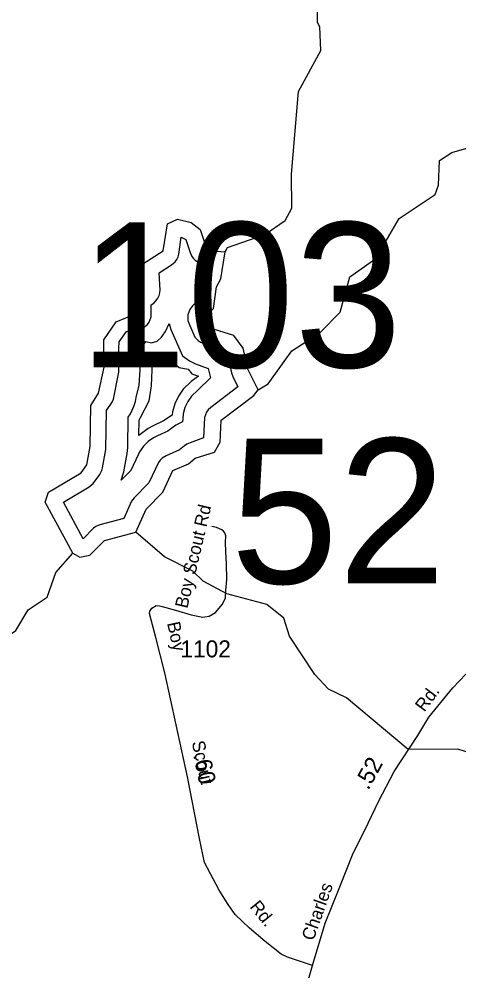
# Model space of a CAD drawing. Extents: x 2220236 to 2384410, y 720751 to 894131.
# Drawn here: x 2251543 to 2254783, y 729462 to 736466 of the extents above; entities that cross this region are included whole.
import ezdxf

# ---------------------------------------------------------------- set-up
doc = ezdxf.new("R2010")
doc.units = 0
for name, color, linetype in [('Exist Hydrographic Buffer Line', 7, 'Continuous'), ('Exist Hydrographic Creek Single Shore', 7, 'Continuous'), ('Exist Hydrographic Lake Shore', 7, 'Continuous'), ('Exist Hydrographic Misc Water Feature', 7, 'Continuous'), ('Exist Road Non-System Type 51', 7, 'Continuous'), ('Exist Road Non-System Type 51 Label', 7, 'Continuous'), ('Exist Road Secondary Mileage Hundredths English Label', 7, 'Continuous'), ('Exist Road Secondary Structure Standard Bridge Number Label', 7, 'Continuous'), ('Exist Road Secondary Type 20 Attributed', 7, 'Continuous'), ('Exist Road Secondary Type 51 Attributed', 7, 'Continuous'), ('Exist Road Secondary Type 51 Label', 7, 'Continuous'), ('Exist Road Secondary Type 51 Number Label', 7, 'Continuous')]:
    doc.layers.add(name, color=color, linetype=linetype)

msp = doc.modelspace()

# ---------------------------------------------------------------- linework, layer by layer
at = {"layer": 'Exist Hydrographic Buffer Line'}
for points in [[(2252467.6, 734200), (2252488.9, 734218.7), (2252501, 734235.8), (2252509.6, 734254.8), (2252515.2, 734275.1), (2252517, 734295.9), (2252516, 734361.9), (2252534.7, 734376.3), (2252553.9, 734394.5), (2252566, 734411.7), (2252574.6, 734430.6), (2252580.2, 734450.8), (2252582, 734471.6), (2252575.5, 734598.7), (2252665.7, 734656.3), (2252693, 734680.3), (2252704.9, 734697.4), (2252713.7, 734716.4), (2252719.2, 734736.6), (2252737.7, 734860.1), (2252772.1, 734843), (2252802.7, 734747.3), (2252812.9, 734723.7), (2252825, 734706.6), (2252839.8, 734691.8), (2252857, 734679.8), (2252899.7, 734655.5), (2252920.8, 734646.7), (2252911.8, 734591.3), (2252889.6, 734551.2), (2252876.7, 734514.3), (2252858.2, 734391.1), (2252821.1, 734355), (2252801, 734329), (2252792.2, 734310.1), (2252786.7, 734289.9), (2252785, 734269.1), (2252786.7, 734248.2), (2252792.2, 734228), (2252838.1, 734124.7)], [(2252277.7, 733867.4), (2252279.9, 733952.2), (2252277.2, 734042.6), (2252279.9, 734091.8), (2252334.6, 734165.8), (2252467.6, 734200)], [(2252559.6, 734095.4), (2252593.2, 734125), (2252622.3, 734166.3), (2252648.8, 734224.6)], [(2252648.8, 734224.6), (2252660.7, 734181.1), (2252747, 733986.8)], [(2252838.1, 734124.7), (2252861.7, 734101), (2252878.9, 734089), (2252898, 734080.2), (2253048.5, 734033.7), (2253078.5, 733992.8), (2253108, 733862.1), (2253117.4, 733835), (2253155.1, 733759.3), (2252955.4, 733607.8), (2252935.9, 733589.3), (2252923.8, 733572.1), (2252915.2, 733553.2), (2252909.7, 733533), (2252902.1, 733384.8), (2252803.3, 733348.8), (2252777.9, 733337.9)], [(2252295, 733073.9), (2252314.4, 733135.4), (2252338.4, 733269.3), (2252342.9, 733313.2), (2252347.4, 733537.1), (2252362.8, 733562), (2252388.9, 733615.3), (2252399.7, 733652.8), (2252405.7, 733681.5), (2252426.5, 733772.4), (2252435.8, 733883.7), (2252435.8, 733971.8), (2252426.5, 734018.2), (2252477.5, 734092.4), (2252519.3, 734083.2), (2252559.6, 734095.4)], [(2252747, 733986.8), (2252799, 733950.4), (2252843.3, 733929.8), (2252936.8, 733894.2), (2252951.9, 733826.8), (2252858.6, 733735.3), (2252813.5, 733692.1), (2252785.4, 733652.2), (2252764.9, 733607.9), (2252752.2, 733560.8), (2252748.1, 733524.4), (2252747.1, 733502.4), (2252697.9, 733476.5), (2252657.9, 733448.5), (2252639.4, 733432.8), (2252561.9, 733399.2), (2252533, 733384.7), (2252492.8, 733356.7), (2252458.4, 733322.2), (2252430.5, 733282.2), (2252419, 733260.3), (2252365.7, 733145.3), (2252295, 733073.9)], [(2252424.8, 733401.1), (2252427, 733513.3), (2252436, 733528.2), (2252500.7, 733656.4), (2252519.3, 733767.7), (2252523.9, 733883.7), (2252523.9, 733962.6), (2252565.6, 733976.5), (2252625.9, 734008.9), (2252672.3, 733944), (2252723.3, 733902.3)], [(2252014.2, 732641.7), (2251869.1, 732910.4), (2252059.1, 733023.3), (2252089.9, 733049.4), (2252137.3, 733115.7), (2252151.6, 733143.7), (2252157, 733163.6), (2252180.9, 733297.5), (2252188.1, 733584.6), (2252227.5, 733647.1), (2252238.8, 733669.9), (2252277.7, 733867.4)], [(2252723.3, 733902.3), (2252787.3, 733889.6), (2252815.8, 733854.6), (2252863.8, 733839.4), (2252810.5, 733799), (2252752.2, 733743.6), (2252716.1, 733692.1), (2252689.7, 733635.3), (2252673.5, 733574.6), (2252671, 733551.8), (2252606.4, 733509.7), (2252530.1, 733472.6), (2252492.8, 733454), (2252424.8, 733401.1)], [(2252777.9, 733337.9), (2252760.6, 733325.9), (2252724.9, 733295.4), (2252625.5, 733252.4), (2252595.8, 733234.2), (2252581, 733219.3), (2252568.9, 733202.2), (2252499, 733052.5), (2252389.7, 732942), (2252370.8, 732917.7), (2252314.2, 732790), (2252138.5, 732743.8), (2252109, 732731.7), (2252091.7, 732719.7), (2252014.2, 732641.7)]]:
    msp.add_lwpolyline(points, dxfattribs=at)
at = {"layer": 'Exist Hydrographic Creek Single Shore'}
for points in [[(2253062, 734752.9), (2253078, 734785.4), (2253353, 734881.4), (2253502, 734983.3), (2253551, 735074.2), (2253549, 735323.5), (2253601.9, 735932.4), (2253765.9, 736234.1), (2253756.9, 736408.2), (2253739.9, 736441.3), (2253732.9, 737225.4), (2253812.9, 737709.1), (2253806.5, 738071.9), (2253796.4, 738139.6), (2253806.5, 738165.6), (2253888.6, 738247.7), (2253908.8, 738288.1), (2253924.6, 738338.5), (2253924.6, 738393.3), (2253864, 738534.6)], [(2251427.9, 731906.7), (2251518.9, 731967.1), (2251610, 732119.4), (2251749.8, 732211.7), (2251814.8, 732394), (2251938.9, 732535.8)]]:
    msp.add_lwpolyline(points, dxfattribs=at)
at = {"layer": 'Exist Hydrographic Lake Shore'}
for points in [[(2251938.9, 732535.8), (2251735.9, 732910.6), (2251760.9, 732985.5), (2252000.8, 733128.1), (2252041.8, 733186.4), (2252065.8, 733320.3), (2252072, 733621.9), (2252129, 733712.6), (2252170, 733905.3), (2252167.9, 734105.5), (2252259, 734238), (2252399.9, 734297.5), (2252398, 734422.2), (2252464.9, 734473.3), (2252455, 734663.7), (2252603.9, 734759.1), (2252635.9, 734958.5), (2252709.9, 734993), (2252811, 734968), (2252877.8, 734917.4), (2252919.9, 734785.4), (2252961.9, 734761.5), (2253062, 734752.9)], [(2253303.9, 733737.8), (2253227.9, 733890.2), (2253193, 734045), (2253124.9, 734138.3), (2252942, 734194.6), (2252908, 734270.7), (2252974, 734334.9), (2252998, 734495.1), (2253030, 734553.5), (2253062, 734752.9)], [(2252403.9, 732690.2), (2252478, 732859.2), (2252601.8, 732984.6), (2252675.8, 733143.8), (2252791.9, 733193.9), (2252840.9, 733235.6), (2252983, 733278.6), (2253023.8, 733353.2), (2253031, 733513.8), (2253270.9, 733695.8), (2253303.9, 733737.8)], [(2251938.9, 732535.8), (2251989.9, 732505.3), (2252064, 732520.1), (2252171.8, 732629.4), (2252403.9, 732690.2)]]:
    msp.add_lwpolyline(points, dxfattribs=at)
at = {"layer": 'Exist Hydrographic Misc Water Feature'}
for points in [[(2253303.9, 733737.8), (2253378, 733782.2), (2253551, 734024.6), (2253757.9, 734158.1), (2253907, 734309.2), (2253980, 734570.1), (2254169.9, 734703.9), (2254343, 734998.9), (2254608.1, 735173.9), (2254632.1, 735242.2), (2254639.1, 735425.7), (2254730.1, 735482.9), (2255171, 735611.7)], [(2253073.9, 732237), (2252898.9, 732329.1), (2252822.9, 732402.8), (2252613.9, 732508.8), (2252403.9, 732690.2)], [(2257582.3, 729599.4), (2257466.1, 730008.4), (2257373, 730108.7), (2257255.9, 730183.3), (2256913.9, 730269), (2256813, 730320.3), (2256671.9, 730326.5), (2256146, 730471.7), (2255987.1, 730547.1), (2255744.9, 730611.2), (2255369, 730782.8), (2255208.9, 730914), (2255007.9, 731019.8), (2254775, 731093.5), (2254407.9, 731091.2), (2253955, 731471.1), (2253821.9, 731536.1), (2253721, 731643.2), (2253535, 731925.7), (2253492, 732057.9), (2253366.9, 732158.8), (2253073.9, 732237)]]:
    msp.add_lwpolyline(points, dxfattribs=at)
at = {"layer": 'Exist Road Non-System Type 51'}
msp.add_lwpolyline([(2252597.5, 732142.7), (2252694.3, 732115.9), (2252810.6, 732082), (2252896, 732064.3), (2252943.1, 732071.7), (2252988.8, 732098.2), (2253042.3, 732160.3), (2253062.4, 732207.3), (2253066.8, 732260.3), (2253072.7, 732341.4), (2253069.8, 732456.3), (2253066.8, 732549.1), (2253062.4, 732615.4), (2253065.4, 732662.6), (2253064, 732670.3), (2253057.9, 732686.2), (2253047.8, 732698.2), (2253035.8, 732708.1), (2252997.6, 732725.9), (2252963.7, 732731.6)], dxfattribs=at)
at = {"layer": 'Exist Road Secondary Type 20 Attributed'}
msp.add_lwpolyline([(2253705.2, 729501.4), (2253571.2, 729546.1), (2253519.3, 729563.8), (2253474, 729585.9), (2253354.7, 729678.7), (2253239.9, 729776), (2253133.8, 729877.6), (2253081.9, 729950.6), (2253016.8, 730056.7), (2252908.5, 730260), (2252871, 730436.8), (2252782.6, 730889.9), (2252615.9, 731654.7), (2252549.6, 731915.5), (2252503.2, 732092.3), (2252506.8, 732110.3), (2252521.2, 732130.1), (2252551.9, 732149.9), (2252576.6, 732148.7), (2252597.5, 732142.7)], dxfattribs=at)
at = {"layer": 'Exist Road Secondary Type 51 Attributed'}
for points in [[(2253705.2, 729501.4), (2253797, 729813.6), (2253905.7, 730080.2), (2254004.7, 730329.7), (2254089.1, 730498.7), (2254189.7, 730707.9), (2254306.3, 730929.2), (2254478.9, 731194.2), (2254561.7, 731330.2), (2254737.9, 731545.7), (2254881.5, 731696), (2254963.2, 731793.2), (2255005.2, 731875)], [(2253465.7, 728725.3), (2253573.1, 729046), (2253705.2, 729501.4)]]:
    msp.add_lwpolyline(points, dxfattribs=at)

# ---------------------------------------------------------------- texts
at = {"layer": 'Exist Road Non-System Type 51 Label'}
msp.add_text('Boy Scout Rd', height=95, rotation=76.75858, dxfattribs=at).set_placement((2252782, 732124.5))
at = {"layer": 'Exist Road Secondary Mileage Hundredths English Label'}
for s, rotation, p in [('.60', 282.20603, (2252824.5, 731052)), ('.52', 61.32576, (2254114.9, 730786.5))]:
    msp.add_text(s, height=125, rotation=rotation, dxfattribs=at).set_placement(p)
at = {"layer": 'Exist Road Secondary Structure Standard Bridge Number Label'}
for s, p in [('103', (2251984.4, 733902.6)), ('52', (2253100.6, 732313))]:
    msp.add_text(s, height=1066.27, dxfattribs=at).set_placement(p)
at = {"layer": 'Exist Road Secondary Type 51 Label'}
for s, rotation, p in [('Boy', 282.20603, (2252632.5, 732021.5)), ('Rd.', 53.08769, (2254527.4, 731362.7)), ('Scout', 282.69254, (2252813.8, 731145.1)), ('Charles', 70.47729, (2253710, 729678.2)), ('Rd.', 308.92579, (2253237.4, 729933))]:
    msp.add_text(s, height=95, rotation=rotation, dxfattribs=at).set_placement(p)
at = {"layer": 'Exist Road Secondary Type 51 Number Label'}
msp.add_text('1102', height=125, dxfattribs=at).set_placement((2252731.4, 731769.3))

doc.saveas('drawing.dxf')
